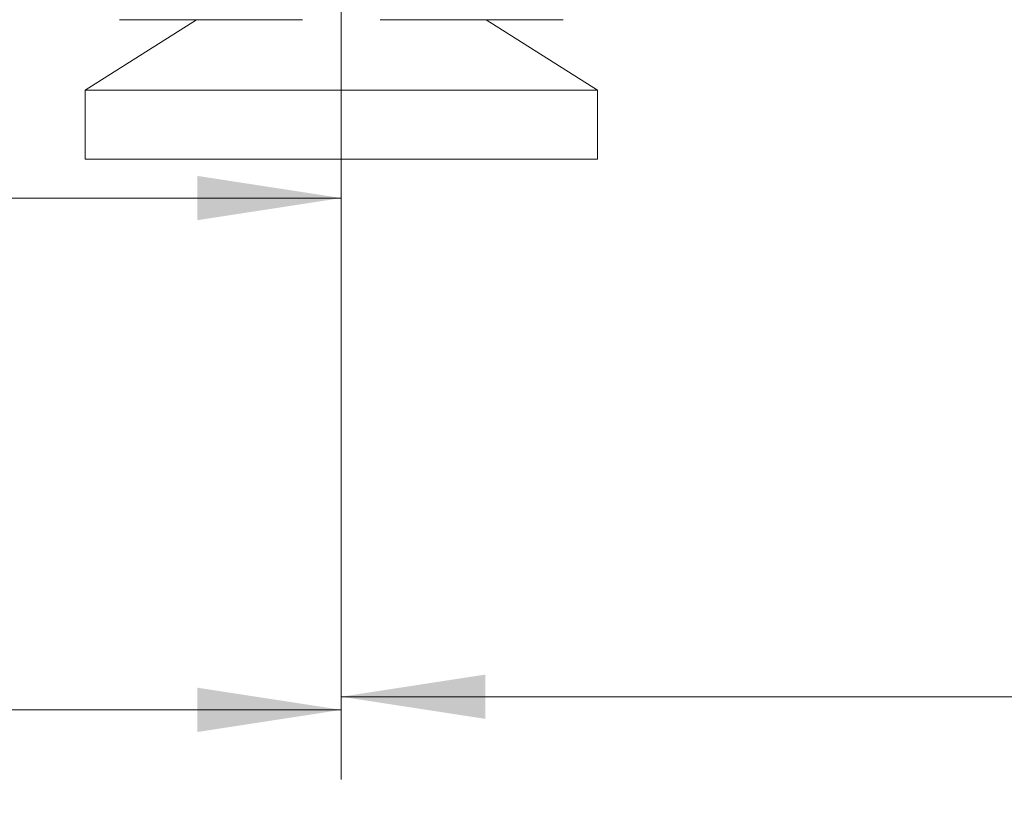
# Model space of a CAD drawing. Header units: millimetres. Extents: x 0 to 1118, y 0 to 864.
# Tile 433 of 512: x 789 to 811, y 351 to 370. Entities that reach past the tile are written whole.
import ezdxf

# ---------------------------------------------------------------- set-up
doc = ezdxf.new("R2010")
doc.units = ezdxf.units.MM
doc.styles.add('SLDTEXTSTYLE0', font='TXT', dxfattribs={"width": 0.605})
doc.dimstyles.new('SLDDIMSTYLE3', dxfattribs={"dimtxt": 3.175, "dimasz": 3.302, "dimexe": 0, "dimexo": 0.0625, "dimgap": 0.79375, "dimtad": 0, "dimtih": 1, "dimtoh": 1, "dimdec": 1, "dimlfac": 4, "dimrnd": 1e-09, "dimzin": 12, "dimdsep": 46, "dimtxsty": 'SLDTEXTSTYLE0', "dimsah": 1, "dimcen": 0.09, "dimadec": 0, "dimazin": 3, "dimtfac": 1, "dimtofl": 0, "dimtmove": 0, "dimatfit": 3, "dimfxl": 1, "dimfrac": 2, "dimtolj": 1, "dimtzin": 12, "dimarcsym": 0})
doc.dimstyles.new('SLDDIMSTYLE9', dxfattribs={"dimtxt": 3.175, "dimasz": 3.302, "dimexe": 0, "dimexo": 0.0625, "dimgap": 0.79375, "dimtad": 0, "dimlfac": 4, "dimrnd": 1e-09, "dimzin": 12, "dimdsep": 46, "dimtxsty": 'SLDTEXTSTYLE0', "dimsah": 1, "dimcen": 0.09, "dimadec": 0, "dimazin": 3, "dimtfac": 1, "dimtofl": 0, "dimtmove": 0, "dimatfit": 3, "dimfxl": 1, "dimfrac": 2, "dimtolj": 1, "dimtzin": 12, "dimarcsym": 0})

# ---------------------------------------------------------------- blocks, each defined once
blk = doc.blocks.new('_D_19')
at = {"color": 7, "linetype": 'Continuous', "lineweight": 0}
for p, q in [((716.762, 401.364), (716.762, 352.295)), ((796.035, 372.505), (796.035, 352.295)), ((716.762, 353.895), (754.097, 353.895)), ((796.035, 353.895), (757.007, 353.895))]:
    blk.add_line(p, q, dxfattribs=at)
for points in [[(716.762, 353.895), (720.064, 353.387), (720.064, 354.403)], [(796.035, 353.895), (792.733, 354.403), (792.733, 353.387)]]:
    blk.add_solid(points, dxfattribs=at)
at = {"color": 7, "linetype": 'Continuous', "lineweight": 0, "insert": (754.097, 355.552), "char_height": 3.175, "attachment_point": 1, "style": 'SLDTEXTSTYLE0'}
blk.add_mtext('A', dxfattribs=at)
blk = doc.blocks.new('_D_20')
at = {"color": 7, "linetype": 'Continuous', "lineweight": 0}
for p, q in [((766.16, 388.808), (766.16, 364.031)), ((796.035, 372.505), (796.035, 364.031)), ((766.16, 365.631), (775.64, 365.631)), ((796.035, 365.631), (786.554, 365.631))]:
    blk.add_line(p, q, dxfattribs=at)
for points in [[(766.16, 365.631), (769.462, 365.123), (769.462, 366.139)], [(796.035, 365.631), (792.733, 366.139), (792.733, 365.123)]]:
    blk.add_solid(points, dxfattribs=at)
at = {"color": 7, "linetype": 'Continuous', "lineweight": 0, "insert": (775.64, 367.288), "char_height": 3.175, "attachment_point": 1, "style": 'SLDTEXTSTYLE0'}
blk.add_mtext('119.5', dxfattribs=at)
blk = doc.blocks.new('_D_21')
at = {"color": 7, "linetype": 'Continuous', "lineweight": 0}
for p, q in [((999.66, 390.433), (999.66, 352.596)), ((796.035, 372.505), (796.035, 352.596)), ((796.035, 354.196), (892.39, 354.196)), ((999.66, 354.196), (903.304, 354.196))]:
    blk.add_line(p, q, dxfattribs=at)
for points in [[(796.035, 354.196), (799.337, 353.688), (799.337, 354.704)], [(999.66, 354.196), (996.358, 354.704), (996.358, 353.688)]]:
    blk.add_solid(points, dxfattribs=at)
at = {"color": 7, "linetype": 'Continuous', "lineweight": 0, "insert": (892.39, 355.852), "char_height": 3.175, "attachment_point": 1, "style": 'SLDTEXTSTYLE0'}
blk.add_mtext('814.5', dxfattribs=at)

msp = doc.modelspace()

# ---------------------------------------------------------------- linework, layer by layer
at = {"color": 7, "linetype": 'Continuous', "lineweight": 15}
for p, q in [((792.7104, 369.7208), (790.1611, 368.108)), ((790.9492, 369.7208), (795.1472, 369.7208)), ((796.9225, 369.7208), (801.1204, 369.7208)), ((801.9086, 368.108), (799.3592, 369.7208)), ((790.1611, 368.108), (790.1611, 366.5205)), ((796.0348, 368.108), (790.1611, 368.108)), ((801.9086, 368.108), (796.0348, 368.108)), ((801.9086, 366.5205), (801.9086, 368.108)), ((796.0348, 366.5205), (790.1611, 366.5205)), ((801.9086, 366.5205), (796.0348, 366.5205))]:
    msp.add_line(p, q, dxfattribs=at)

# ---------------------------------------------------------------- dimensions: what is measured, and where the dimension line sits
at = {"color": 7, "linetype": 'Continuous', "lineweight": 0}
dim = msp.add_linear_dim(base=(716.7622, 353.8952), p1=(796.0348, 374.1052), p2=(716.7622, 402.9636), text='A', dimstyle='SLDDIMSTYLE9', dxfattribs=at)
dim.commit()
dim.dimension.update_dxf_attribs({"geometry": '_D_19', "text_midpoint": (755.5521, 353.8952), "dimtype": 160})
for base, p2, picture, middle in [((999.6598, 354.1955), (999.6598, 392.0333), '_D_21', (897.8473, 354.1955)), ((766.1598, 365.6312), (766.1598, 390.4082), '_D_20', (781.0973, 365.6312))]:
    dim = msp.add_linear_dim(base=base, p1=(796.0348, 374.1052), p2=p2, dimstyle='SLDDIMSTYLE3', dxfattribs=at)
    dim.commit()
    dim.dimension.update_dxf_attribs({"geometry": picture, "text_midpoint": middle, "dimtype": 160})

doc.saveas('drawing.dxf')
